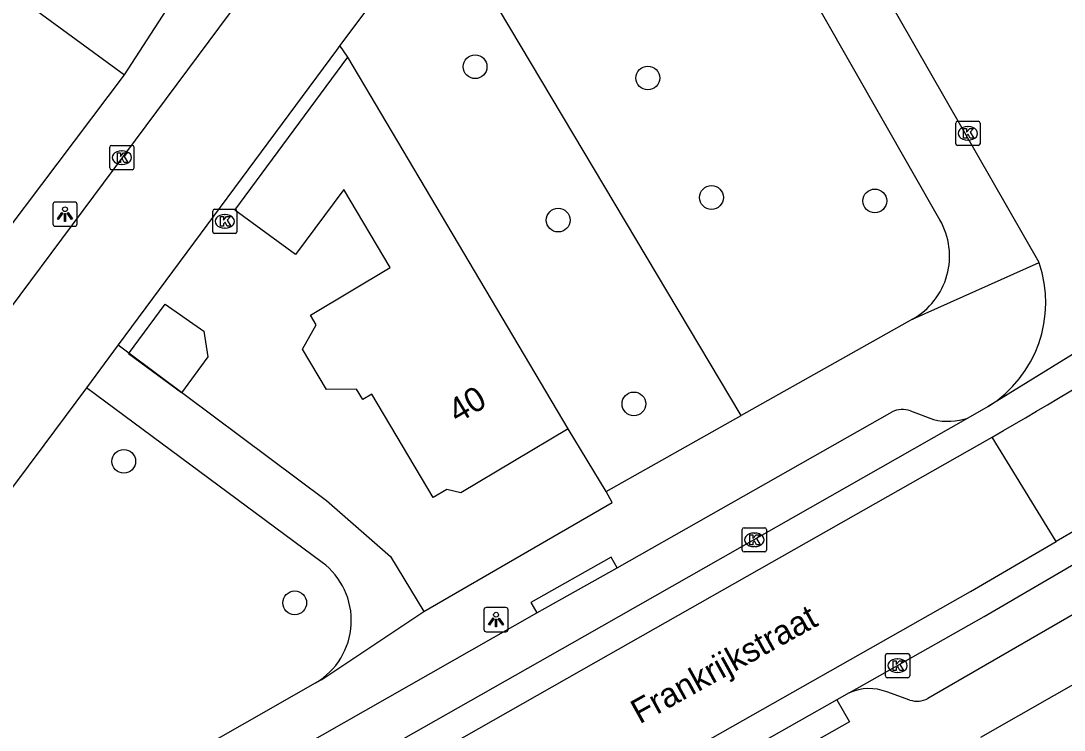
# Model space of a CAD drawing. Extents: x 160026 to 161302, y 384757 to 385701.
# Drawn here: x 160513.08 to 160556.07, y 385206.54 to 385235.75 of the extents above; entities that cross this region are included whole.
import ezdxf

# ---------------------------------------------------------------- set-up
doc = ezdxf.new("R2010")
doc.units = 0
for name, color, linetype in [('IMGEO_Boom', 7, 'Continuous'), ('IMGEO_Groenvoorziening', 7, 'Continuous'), ('IMGEO_Kolk', 7, 'Continuous'), ('IMGEO_Lichtpunt', 7, 'Continuous'), ('IMGEO_Openbare_ruimte_label', 7, 'Continuous'), ('IMGEO_Pand', 7, 'Continuous'), ('IMGEO_Pand_nummerreeks', 7, 'Continuous'), ('IMGEO_Pand_vergunning_verleend', 7, 'Continuous'), ('IMGEO_Rijbaan_lokaal_open', 7, 'Continuous'), ('IMGEO_Voetpad_open', 7, 'Continuous')]:
    doc.layers.add(name, color=color, linetype=linetype)

msp = doc.modelspace()

# ---------------------------------------------------------------- linework, layer by layer
at = {"layer": 'IMGEO_Boom'}
for centre in [(160531.796, 385233.864), (160538.913, 385233.399), (160541.535, 385228.478), (160548.265, 385228.336), (160535.219, 385227.548), (160538.339, 385219.976), (160517.319, 385217.611), (160524.363, 385211.783)]:
    msp.add_circle(centre, 0.489, dxfattribs=at)
at = {"layer": 'IMGEO_Groenvoorziening'}
for points in [[(160542.752, 385219.493), (160530.631, 385239.849), (160530.368, 385240.291)], [(160526.545, 385234.255), (160526.223, 385234.735)], [(160537.197, 385216.37), (160535.631, 385218.949)]]:
    msp.add_lwpolyline(points, dxfattribs=at)
at = {"layer": 'IMGEO_Kolk'}
for p, q in [((160551.6, 385230.692), (160551.6, 385231.544)), ((160551.675, 385231.618), (160552.527, 385231.618)), ((160552.088, 385231.398), (160552.113, 385231.398)), ((160552.601, 385231.544), (160552.601, 385230.692)), ((160552.111, 385230.838), (160552.086, 385230.838)), ((160516.74, 385229.696), (160516.74, 385230.548)), ((160516.815, 385230.622), (160517.667, 385230.622)), ((160517.228, 385230.402), (160517.253, 385230.402)), ((160517.741, 385230.548), (160517.741, 385229.696)), ((160552.527, 385230.618), (160551.675, 385230.618)), ((160517.667, 385229.622), (160516.815, 385229.622)), ((160517.251, 385229.842), (160517.226, 385229.842)), ((160520.983, 385227.069), (160520.983, 385227.921)), ((160521.058, 385227.995), (160521.91, 385227.995)), ((160521.984, 385227.921), (160521.984, 385227.069)), ((160521.471, 385227.775), (160521.496, 385227.775)), ((160521.91, 385226.995), (160521.058, 385226.995)), ((160521.494, 385227.215), (160521.469, 385227.215)), ((160542.801, 385213.953), (160542.801, 385214.805)), ((160542.876, 385214.879), (160543.728, 385214.879)), ((160543.289, 385214.659), (160543.314, 385214.659)), ((160543.802, 385214.805), (160543.802, 385213.953)), ((160543.312, 385214.099), (160543.287, 385214.099)), ((160543.728, 385213.879), (160542.876, 385213.879)), ((160548.702, 385208.772), (160548.702, 385209.624)), ((160548.777, 385209.698), (160549.629, 385209.698)), ((160549.19, 385209.478), (160549.215, 385209.478)), ((160549.703, 385209.624), (160549.703, 385208.772)), ((160549.213, 385208.918), (160549.188, 385208.918)), ((160549.629, 385208.698), (160548.777, 385208.698))]:
    msp.add_line(p, q, dxfattribs=at)
for points in [[(160551.6, 385230.692), (160551.6, 385231.544)], [(160551.675, 385231.618), (160552.527, 385231.618)], [(160551.921, 385231.318), (160552.044, 385231.318), (160552.044, 385231.167), (160552.174, 385231.318), (160552.338, 385231.318), (160552.192, 385231.167), (160552.345, 385230.918), (160552.193, 385230.918), (160552.108, 385231.082), (160552.044, 385231.015), (160552.044, 385230.918), (160551.921, 385230.918), (160551.921, 385231.318)], [(160552.601, 385231.544), (160552.601, 385230.692)], [(160516.74, 385229.696), (160516.74, 385230.548)], [(160516.815, 385230.622), (160517.667, 385230.622)], [(160517.741, 385230.548), (160517.741, 385229.696)], [(160552.527, 385230.618), (160551.675, 385230.618)], [(160517.061, 385230.322), (160517.184, 385230.322), (160517.184, 385230.171), (160517.314, 385230.322), (160517.478, 385230.322), (160517.332, 385230.171), (160517.485, 385229.922), (160517.333, 385229.922), (160517.248, 385230.086), (160517.184, 385230.019), (160517.184, 385229.922), (160517.061, 385229.922), (160517.061, 385230.322)], [(160517.667, 385229.622), (160516.815, 385229.622)], [(160520.983, 385227.069), (160520.983, 385227.921)], [(160521.058, 385227.995), (160521.91, 385227.995)], [(160521.984, 385227.921), (160521.984, 385227.069)], [(160521.304, 385227.695), (160521.427, 385227.695), (160521.427, 385227.544), (160521.557, 385227.695), (160521.721, 385227.695), (160521.575, 385227.544), (160521.728, 385227.295), (160521.576, 385227.295), (160521.491, 385227.459), (160521.427, 385227.392), (160521.427, 385227.295), (160521.304, 385227.295), (160521.304, 385227.695)], [(160521.91, 385226.995), (160521.058, 385226.995)], [(160542.801, 385213.953), (160542.801, 385214.805)], [(160542.876, 385214.879), (160543.728, 385214.879)], [(160543.122, 385214.579), (160543.245, 385214.579), (160543.245, 385214.428), (160543.375, 385214.579), (160543.539, 385214.579), (160543.393, 385214.428), (160543.546, 385214.179), (160543.394, 385214.179), (160543.309, 385214.343), (160543.245, 385214.276), (160543.245, 385214.179), (160543.122, 385214.179), (160543.122, 385214.579)], [(160543.802, 385214.805), (160543.802, 385213.953)], [(160543.728, 385213.879), (160542.876, 385213.879)], [(160548.702, 385208.772), (160548.702, 385209.624)], [(160548.777, 385209.698), (160549.629, 385209.698)], [(160549.023, 385209.398), (160549.146, 385209.398), (160549.146, 385209.247), (160549.276, 385209.398), (160549.44, 385209.398), (160549.294, 385209.247), (160549.447, 385208.998), (160549.295, 385208.998), (160549.21, 385209.162), (160549.146, 385209.095), (160549.146, 385208.998), (160549.023, 385208.998), (160549.023, 385209.398)], [(160549.703, 385209.624), (160549.703, 385208.772)], [(160549.629, 385208.698), (160548.777, 385208.698)]]:
    msp.add_lwpolyline(points, dxfattribs=at)
for centre, start, end in [((160551.677, 385231.542), 91.552, 178.448), ((160551.677, 385231.542), 91.552, 178.448), ((160552.525, 385231.542), 1.552, 88.448), ((160552.525, 385231.542), 1.552, 88.448), ((160516.817, 385230.546), 91.552, 178.448), ((160516.817, 385230.546), 91.552, 178.448), ((160517.665, 385230.546), 1.552, 88.448), ((160517.665, 385230.546), 1.552, 88.448), ((160551.677, 385230.694), 181.552, 268.448), ((160551.677, 385230.694), 181.552, 268.448), ((160552.525, 385230.694), 271.552, 358.448), ((160552.525, 385230.694), 271.552, 358.448), ((160516.817, 385229.698), 181.552, 268.448), ((160516.817, 385229.698), 181.552, 268.448), ((160517.665, 385229.698), 271.552, 358.448), ((160517.665, 385229.698), 271.552, 358.448), ((160521.06, 385227.919), 91.552, 178.448), ((160521.06, 385227.919), 91.552, 178.448), ((160521.908, 385227.919), 1.552, 88.448), ((160521.908, 385227.919), 1.552, 88.448), ((160521.06, 385227.071), 181.552, 268.448), ((160521.06, 385227.071), 181.552, 268.448), ((160521.908, 385227.071), 271.552, 358.448), ((160521.908, 385227.071), 271.552, 358.448), ((160542.878, 385214.803), 91.552, 178.448), ((160542.878, 385214.803), 91.552, 178.448), ((160543.726, 385214.803), 1.552, 88.448), ((160543.726, 385214.803), 1.552, 88.448), ((160542.878, 385213.955), 181.552, 268.448), ((160542.878, 385213.955), 181.552, 268.448), ((160543.726, 385213.955), 271.552, 358.448), ((160543.726, 385213.955), 271.552, 358.448), ((160548.779, 385209.622), 91.552, 178.448), ((160548.779, 385209.622), 91.552, 178.448), ((160549.627, 385209.622), 1.552, 88.448), ((160549.627, 385209.622), 1.552, 88.448), ((160548.779, 385208.774), 181.552, 268.448), ((160548.779, 385208.774), 181.552, 268.448), ((160549.627, 385208.774), 271.552, 358.448), ((160549.627, 385208.774), 271.552, 358.448)]:
    msp.add_arc(centre, 0.0765, start, end, dxfattribs=at)
for centre, major_axis, ratio, start_param, end_param in [((160552.087, 385231.118), (-0.387, 0.002), 0.722429, 4.712389, 7.853982), ((160552.112, 385231.118), (-0.39, 0.002), 0.717154, 1.570796, 4.712389), ((160517.227, 385230.122), (-0.387, 0.002), 0.722429, 4.712389, 7.853982), ((160517.252, 385230.122), (-0.39, 0.002), 0.717154, 1.570796, 4.712389), ((160521.47, 385227.495), (-0.387, 0.002), 0.722429, 4.712389, 7.853982), ((160521.495, 385227.495), (-0.39, 0.002), 0.717154, 1.570796, 4.712389), ((160543.288, 385214.379), (-0.387, 0.002), 0.722429, 4.712389, 7.853982), ((160543.313, 385214.379), (-0.39, 0.002), 0.717154, 1.570796, 4.712389), ((160549.189, 385209.198), (-0.387, 0.002), 0.722429, 4.712389, 7.853982), ((160549.214, 385209.198), (-0.39, 0.002), 0.717154, 1.570796, 4.712389)]:
    msp.add_ellipse(centre, major_axis=major_axis, ratio=ratio, start_param=start_param, end_param=end_param, dxfattribs=at)
at = {"layer": 'IMGEO_Lichtpunt'}
for p, q in [((160515.3, 385228.291), (160514.492, 385228.291)), ((160515.3, 385228.291), (160514.492, 385228.291)), ((160514.398, 385228.196), (160514.398, 385227.389)), ((160514.398, 385228.196), (160514.398, 385227.389)), ((160515.394, 385227.389), (160515.394, 385228.196)), ((160515.394, 385227.389), (160515.394, 385228.196)), ((160514.492, 385227.295), (160515.3, 385227.295)), ((160514.492, 385227.295), (160515.3, 385227.295)), ((160532.161, 385211.496), (160532.161, 385210.689)), ((160532.161, 385211.496), (160532.161, 385210.689)), ((160533.063, 385211.591), (160532.255, 385211.591)), ((160533.063, 385211.591), (160532.255, 385211.591)), ((160533.157, 385210.689), (160533.157, 385211.496)), ((160533.157, 385210.689), (160533.157, 385211.496)), ((160532.255, 385210.595), (160533.063, 385210.595)), ((160532.255, 385210.595), (160533.063, 385210.595))]:
    msp.add_line(p, q, dxfattribs=at)
for points in [[(160514.772, 385227.86), (160514.811, 385227.832), (160514.623, 385227.57), (160514.585, 385227.597), (160514.772, 385227.86)], [(160514.874, 385227.812), (160514.921, 385227.812), (160514.921, 385227.49), (160514.874, 385227.49), (160514.874, 385227.812)], [(160514.984, 385227.832), (160515.022, 385227.859), (160515.209, 385227.597), (160515.17, 385227.569), (160514.984, 385227.832)], [(160532.535, 385211.16), (160532.574, 385211.132), (160532.386, 385210.87), (160532.348, 385210.897), (160532.535, 385211.16)], [(160532.637, 385211.112), (160532.684, 385211.112), (160532.684, 385210.79), (160532.637, 385210.79), (160532.637, 385211.112)], [(160532.747, 385211.132), (160532.785, 385211.159), (160532.972, 385210.897), (160532.933, 385210.869), (160532.747, 385211.132)]]:
    msp.add_lwpolyline(points, dxfattribs=at)
for centre in [(160514.897, 385227.994), (160532.66, 385211.294)]:
    msp.add_circle(centre, 0.0994, dxfattribs=at)
for centre, start, end in [((160514.492, 385228.196), 90, 180), ((160514.492, 385228.196), 90, 180), ((160515.3, 385228.196), 0, 90), ((160515.3, 385228.196), 0, 90), ((160514.492, 385227.389), 180, 270), ((160514.492, 385227.389), 180, 270), ((160515.3, 385227.389), 270, 0), ((160515.3, 385227.389), 270, 360), ((160532.255, 385211.496), 90, 180), ((160532.255, 385211.496), 90, 180), ((160533.063, 385211.496), 0, 90), ((160533.063, 385211.496), 0, 90), ((160532.255, 385210.689), 180, 270), ((160532.255, 385210.689), 180, 270), ((160533.063, 385210.689), 270, 0), ((160533.063, 385210.689), 270, 360)]:
    msp.add_arc(centre, 0.0946, start, end, dxfattribs=at)
at = {"layer": 'IMGEO_Pand'}
for points in [[(160535.631, 385218.949), (160531.207, 385216.312), (160530.633, 385216.458), (160530.07, 385216.123), (160527.536, 385220.374), (160527.169, 385220.155), (160526.91, 385220.59), (160525.679, 385220.573), (160524.69, 385222.233), (160525.249, 385223.234), (160525.011, 385223.634), (160528.3, 385225.594), (160526.383, 385228.812), (160524.402, 385226.136), (160521.894, 385227.95), (160526.545, 385234.255)], [(160535.631, 385218.949), (160528.838, 385230.407), (160526.545, 385234.255)], [(160552.627, 385206.255), (160563.399, 385212.382)]]:
    msp.add_lwpolyline(points, dxfattribs=at)
at = {"layer": 'IMGEO_Pand_vergunning_verleend'}
msp.add_lwpolyline([(160517.521, 385222.042), (160519.032, 385224.084), (160520.619, 385222.979), (160520.784, 385221.909), (160519.693, 385220.435), (160517.521, 385222.042)], dxfattribs=at)
at = {"layer": 'IMGEO_Rijbaan_lokaal_open'}
for points in [[(160534.696, 385253.556), (160532.047, 385250), (160507.827, 385217.481), (160500, 385207.013), (160492.96, 385197.597), (160479.05, 385178.94), (160478.747, 385178.564)], [(160555.033, 385225.794), (160543.472, 385245.978), (160542.659, 385247.243)], [(160530.368, 385240.291), (160526.223, 385234.735)], [(160526.223, 385234.735), (160526.085, 385234.549), (160517.093, 385222.409)], [(160567.485, 385228.837), (160552.942, 385219.877)], [(160517.093, 385222.409), (160515.782, 385220.64)], [(160515.782, 385220.64), (160514.031, 385218.275), (160503.68, 385204.434), (160500, 385199.324), (160499.031, 385198.037), (160496.692, 385194.932), (160483.238, 385176.808)], [(160547.21, 385208.078), (160552.765, 385211.225), (160557.356, 385213.893), (160568.566, 385220.706)], [(160552.942, 385219.877), (160552.102, 385219.395)], [(160552.102, 385219.395), (160536.3, 385210.415), (160521.194, 385201.843)], [(160553.099, 385218.607), (160553.571, 385218.877)], [(160521.771, 385200.825), (160536.79, 385209.349), (160553.099, 385218.607)], [(160555.735, 385214.305), (160553.099, 385218.607)], [(160556.687, 385214.858), (160555.735, 385214.305)], [(160531.923, 385200.755), (160539.942, 385205.31), (160552.205, 385212.253), (160555.735, 385214.305)], [(160547.21, 385208.078), (160546.704, 385207.792)], [(160546.704, 385207.792), (160543.6, 385206.039), (160540.495, 385204.288), (160535.634, 385201.528)]]:
    msp.add_lwpolyline(points, dxfattribs=at)
for centre, radius, start, end in [((160345.214, 385575.285), 412.842, 300.31066, 302.63695), ((160550.267, 385224.15), 5.042, 302.0481, 19.0262)]:
    msp.add_arc(centre, radius, start, end, dxfattribs=at)
at = {"layer": 'IMGEO_Voetpad_open'}
for points in [[(160538.832, 385248.784), (160550.95, 385227.551)], [(160511.864, 385226.278), (160500, 385235.044), (160498.881, 385235.87), (160498.625, 385236.059), (160503.898, 385243.363), (160504.171, 385243.163), (160517.353, 385233.53)], [(160517.353, 385233.53), (160519.063, 385236.183)], [(160511.864, 385226.278), (160517.353, 385233.53)], [(160549.823, 385223.469), (160555.033, 385225.794)], [(160549.823, 385223.469), (160542.752, 385219.493)], [(160517.093, 385222.409), (160517.476, 385222.126), (160525.678, 385215.998), (160528.304, 385213.69), (160529.681, 385211.427)], [(160525.493, 385213.446), (160516.161, 385220.359), (160515.782, 385220.64)], [(160537.645, 385213.228), (160548.978, 385219.657)], [(160549.737, 385219.686), (160550.683, 385219.334)], [(160537.197, 385216.37), (160542.752, 385219.493)], [(160569.416, 385219.154), (160558.295, 385212.379), (160550.456, 385207.842)], [(160529.681, 385211.427), (160537.449, 385215.911), (160537.197, 385216.37)], [(160537.645, 385213.228), (160537.4, 385213.663), (160534.097, 385211.805), (160534.342, 385211.37)], [(160534.342, 385211.37), (160535.37, 385211.953), (160537.645, 385213.228)], [(160520.334, 385203.411), (160522.031, 385204.378), (160528.189, 385207.877), (160534.342, 385211.37)], [(160525.224, 385208.491), (160525.48, 385208.632), (160529.681, 385211.427)], [(160519.392, 385205.167), (160525.224, 385208.491)], [(160549.704, 385207.781), (160548.758, 385208.116)], [(160546.704, 385207.792), (160547.217, 385206.887), (160536.147, 385200.623), (160535.634, 385201.528)]]:
    msp.add_lwpolyline(points, dxfattribs=at)
for centre, radius, start, end in [((160548.363, 385226.069), 2.982, 299.3197, 29.8117), ((160549.393, 385218.755), 0.992, 69.6886, 114.6876), ((160551.289, 385221.769), 2.509, 256.0198, 288.9032), ((160523.722, 385211.057), 2.974, 300.3459, 53.4392), ((160548.029, 385206.268), 1.987, 68.4728, 114.3396), ((160550.006, 385208.723), 0.989, 252.2239, 297.0511)]:
    msp.add_arc(centre, radius, start, end, dxfattribs=at)

# ---------------------------------------------------------------- texts
at = {"layer": 'IMGEO_Openbare_ruimte_label'}
msp.add_text('Frankrijkstraat', height=1, rotation=28.9489, dxfattribs=at).set_placement((160538.575, 385206.776))
at = {"layer": 'IMGEO_Pand_nummerreeks'}
msp.add_text('40', height=1, rotation=30.7965, dxfattribs=at).set_placement((160531.072, 385219.152))

doc.saveas('drawing.dxf')
